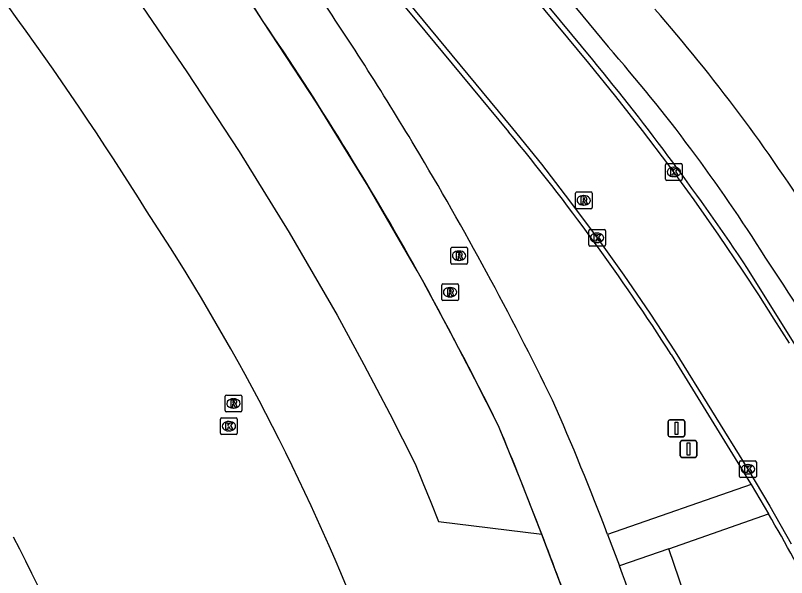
# Model space of a CAD drawing. Extents: x 155018 to 156648, y 383980 to 385733.
# Drawn here: x 156476.12 to 156522.19, y 384757.16 to 384790.74 of the extents above; entities that cross this region are included whole.
import ezdxf

# ---------------------------------------------------------------- set-up
doc = ezdxf.new("R2010")
doc.units = 0
for name, color, linetype in [('IMGEO_Afsluitpaal', 7, 'Continuous'), ('IMGEO_Berm_groen', 7, 'Continuous'), ('IMGEO_Fietspad_gesloten', 7, 'Continuous'), ('IMGEO_Kolk', 7, 'Continuous'), ('IMGEO_Lijnafwatering', 7, 'Continuous'), ('IMGEO_Pand', 7, 'Continuous'), ('IMGEO_Rijbaan_lokaal_gesloten', 7, 'Continuous'), ('IMGEO_Rioolput', 7, 'Continuous'), ('IMGEO_Voetpad_open', 7, 'Continuous')]:
    doc.layers.add(name, color=color, linetype=linetype)

msp = doc.modelspace()

# ---------------------------------------------------------------- linework, layer by layer
at = {"layer": 'IMGEO_Afsluitpaal'}
for p, q in [((156515.116, 384765.681), (156515.116, 384766.481)), ((156515.116, 384766.481), (156515.116, 384765.681)), ((156515.216, 384766.581), (156516.006, 384766.581)), ((156516.006, 384766.581), (156515.216, 384766.581)), ((156516.106, 384766.481), (156516.106, 384765.681)), ((156516.106, 384765.681), (156516.106, 384766.481)), ((156516.006, 384765.581), (156515.216, 384765.581)), ((156515.216, 384765.581), (156516.006, 384765.581)), ((156515.835, 384764.446), (156515.835, 384765.246)), ((156515.835, 384765.246), (156515.835, 384764.446)), ((156515.935, 384765.346), (156516.725, 384765.346)), ((156516.725, 384765.346), (156515.935, 384765.346)), ((156516.825, 384765.246), (156516.825, 384764.446)), ((156516.825, 384764.446), (156516.825, 384765.246)), ((156516.725, 384764.346), (156515.935, 384764.346)), ((156515.935, 384764.346), (156516.725, 384764.346))]:
    msp.add_line(p, q, dxfattribs=at)
for points in [[(156515.536, 384766.456), (156515.686, 384766.456), (156515.686, 384765.706), (156515.536, 384765.706), (156515.536, 384766.456)], [(156516.255, 384765.221), (156516.405, 384765.221), (156516.405, 384764.471), (156516.255, 384764.471), (156516.255, 384765.221)]]:
    msp.add_lwpolyline(points, dxfattribs=at)
for centre, start, end in [((156515.216, 384766.481), 90, 180), ((156515.216, 384766.481), 90, 180), ((156516.006, 384766.481), 0, 90), ((156516.006, 384766.481), 360, 90), ((156515.216, 384765.681), 180, 270), ((156515.216, 384765.681), 180, 270), ((156516.006, 384765.681), 270, 0), ((156516.006, 384765.681), 270, 0), ((156515.935, 384765.246), 90, 180), ((156515.935, 384765.246), 90, 180), ((156516.725, 384765.246), 0, 90), ((156516.725, 384765.246), 360, 90), ((156515.935, 384764.446), 180, 270), ((156515.935, 384764.446), 180, 270), ((156516.725, 384764.446), 270, 0), ((156516.725, 384764.446), 270, 0)]:
    msp.add_arc(centre, 0.1, start, end, dxfattribs=at)
at = {"layer": 'IMGEO_Berm_groen'}
msp.add_lwpolyline([(156523.691, 384727.258), (156523.333, 384729.795), (156520.84, 384740.334), (156517.923, 384750.761), (156515.153, 384758.891)], dxfattribs=at)
at = {"layer": 'IMGEO_Fietspad_gesloten'}
msp.add_lwpolyline([(156477.473, 384829.728), (156500, 384802.833), (156502.443, 384799.882), (156511.534, 384788.871)], dxfattribs=at)
for centre, radius, start, end in [((156436.342, 384722.85), 103.64, 32.31444, 41.1969), ((156436.663, 384723.184), 99.602, 32.22699, 41.26156), ((156388.861, 384687.586), 159.09, 30.19717, 33.89175)]:
    msp.add_arc(centre, radius, start, end, dxfattribs=at)
at = {"layer": 'IMGEO_Kolk'}
for p, q in [((156514.955, 384780.968), (156514.955, 384781.82)), ((156515.03, 384781.894), (156515.882, 384781.894)), ((156515.443, 384781.674), (156515.468, 384781.674)), ((156515.956, 384781.82), (156515.956, 384780.968)), ((156515.466, 384781.114), (156515.441, 384781.114)), ((156515.882, 384780.894), (156515.03, 384780.894)), ((156510.367, 384777.033), (156510.367, 384777.885)), ((156510.442, 384777.959), (156511.294, 384777.959)), ((156511.368, 384777.885), (156511.368, 384777.033)), ((156510.855, 384777.739), (156510.88, 384777.739)), ((156510.878, 384777.179), (156510.853, 384777.179)), ((156511.294, 384776.959), (156510.442, 384776.959)), ((156488.37, 384765.782), (156488.37, 384766.634)), ((156488.445, 384766.708), (156489.297, 384766.708)), ((156488.858, 384766.488), (156488.883, 384766.488)), ((156489.371, 384766.634), (156489.371, 384765.782)), ((156488.881, 384765.928), (156488.856, 384765.928)), ((156489.297, 384765.708), (156488.445, 384765.708)), ((156519.383, 384763.209), (156519.383, 384764.061)), ((156519.458, 384764.135), (156520.31, 384764.135)), ((156520.384, 384764.061), (156520.384, 384763.209)), ((156519.871, 384763.915), (156519.896, 384763.915)), ((156519.894, 384763.355), (156519.869, 384763.355)), ((156520.31, 384763.135), (156519.458, 384763.135))]:
    msp.add_line(p, q, dxfattribs=at)
for points in [[(156514.955, 384780.968), (156514.955, 384781.82)], [(156515.03, 384781.894), (156515.882, 384781.894)], [(156515.276, 384781.594), (156515.399, 384781.594), (156515.399, 384781.443), (156515.529, 384781.594), (156515.693, 384781.594), (156515.547, 384781.443), (156515.7, 384781.194), (156515.548, 384781.194), (156515.463, 384781.358), (156515.399, 384781.291), (156515.399, 384781.194), (156515.276, 384781.194), (156515.276, 384781.594)], [(156515.956, 384781.82), (156515.956, 384780.968)], [(156515.882, 384780.894), (156515.03, 384780.894)], [(156510.367, 384777.033), (156510.367, 384777.885)], [(156510.442, 384777.959), (156511.294, 384777.959)], [(156511.368, 384777.885), (156511.368, 384777.033)], [(156510.688, 384777.659), (156510.811, 384777.659), (156510.811, 384777.508), (156510.941, 384777.659), (156511.105, 384777.659), (156510.959, 384777.508), (156511.112, 384777.259), (156510.96, 384777.259), (156510.875, 384777.423), (156510.811, 384777.356), (156510.811, 384777.259), (156510.688, 384777.259), (156510.688, 384777.659)], [(156511.294, 384776.959), (156510.442, 384776.959)], [(156488.37, 384765.782), (156488.37, 384766.634)], [(156488.445, 384766.708), (156489.297, 384766.708)], [(156488.691, 384766.408), (156488.814, 384766.408), (156488.814, 384766.257), (156488.944, 384766.408), (156489.108, 384766.408), (156488.962, 384766.257), (156489.115, 384766.008), (156488.963, 384766.008), (156488.878, 384766.172), (156488.814, 384766.105), (156488.814, 384766.008), (156488.691, 384766.008), (156488.691, 384766.408)], [(156489.371, 384766.634), (156489.371, 384765.782)], [(156489.297, 384765.708), (156488.445, 384765.708)], [(156519.383, 384763.209), (156519.383, 384764.061)], [(156519.458, 384764.135), (156520.31, 384764.135)], [(156520.384, 384764.061), (156520.384, 384763.209)], [(156519.704, 384763.835), (156519.827, 384763.835), (156519.827, 384763.684), (156519.957, 384763.835), (156520.121, 384763.835), (156519.975, 384763.684), (156520.128, 384763.435), (156519.976, 384763.435), (156519.891, 384763.599), (156519.827, 384763.532), (156519.827, 384763.435), (156519.704, 384763.435), (156519.704, 384763.835)], [(156520.31, 384763.135), (156519.458, 384763.135)]]:
    msp.add_lwpolyline(points, dxfattribs=at)
for centre, start, end in [((156515.032, 384781.818), 91.552, 178.448), ((156515.032, 384781.818), 91.552, 178.448), ((156515.88, 384781.818), 1.552, 88.448), ((156515.88, 384781.818), 1.552, 88.448), ((156515.032, 384780.97), 181.552, 268.448), ((156515.032, 384780.97), 181.552, 268.448), ((156515.88, 384780.97), 271.552, 358.448), ((156515.88, 384780.97), 271.552, 358.448), ((156510.444, 384777.883), 91.552, 178.448), ((156510.444, 384777.883), 91.552, 178.448), ((156511.292, 384777.883), 1.552, 88.448), ((156511.292, 384777.883), 1.552, 88.448), ((156510.444, 384777.035), 181.552, 268.448), ((156510.444, 384777.035), 181.552, 268.448), ((156511.292, 384777.035), 271.552, 358.448), ((156511.292, 384777.035), 271.552, 358.448), ((156488.447, 384766.632), 91.552, 178.448), ((156488.447, 384766.632), 91.552, 178.448), ((156489.295, 384766.632), 1.552, 88.448), ((156489.295, 384766.632), 1.552, 88.448), ((156488.447, 384765.784), 181.552, 268.448), ((156488.447, 384765.784), 181.552, 268.448), ((156489.295, 384765.784), 271.552, 358.448), ((156489.295, 384765.784), 271.552, 358.448), ((156519.46, 384764.059), 91.552, 178.448), ((156519.46, 384764.059), 91.552, 178.448), ((156520.308, 384764.059), 1.552, 88.448), ((156520.308, 384764.059), 1.552, 88.448), ((156519.46, 384763.211), 181.552, 268.448), ((156519.46, 384763.211), 181.552, 268.448), ((156520.308, 384763.211), 271.552, 358.448), ((156520.308, 384763.211), 271.552, 358.448)]:
    msp.add_arc(centre, 0.0765, start, end, dxfattribs=at)
for centre, major_axis, ratio, start_param, end_param in [((156515.442, 384781.394), (-0.387, 0.002), 0.722429, 4.712389, 7.853982), ((156515.467, 384781.394), (-0.39, 0.002), 0.717154, 1.570796, 4.712389), ((156510.854, 384777.459), (-0.387, 0.002), 0.722429, 4.712389, 7.853982), ((156510.879, 384777.459), (-0.39, 0.002), 0.717154, 1.570796, 4.712389), ((156488.857, 384766.208), (-0.387, 0.002), 0.722429, 4.712389, 7.853982), ((156488.882, 384766.208), (-0.39, 0.002), 0.717154, 1.570796, 4.712389), ((156519.87, 384763.635), (-0.387, 0.002), 0.722429, 4.712389, 7.853982), ((156519.895, 384763.635), (-0.39, 0.002), 0.717154, 1.570796, 4.712389)]:
    msp.add_ellipse(centre, major_axis=major_axis, ratio=ratio, start_param=start_param, end_param=end_param, dxfattribs=at)
at = {"layer": 'IMGEO_Lijnafwatering'}
for points in [[(156500.659, 384774.513), (156500.48, 384774.841), (156500.3, 384775.169), (156500.12, 384775.497), (156497.2, 384780.547), (156494.133, 384785.509), (156490.921, 384790.378), (156490.705, 384790.717), (156490.487, 384791.056), (156490.269, 384791.394)], [(156508.806, 384756.467), (156507.575, 384759.74), (156506.299, 384762.996), (156504.979, 384766.234), (156503.572, 384769.011), (156502.132, 384771.77), (156500.659, 384774.513)]]:
    msp.add_lwpolyline(points, dxfattribs=at)
at = {"layer": 'IMGEO_Pand'}
msp.add_arc((156377.485, 384707.828), 111.274, 14.41252, 27.71134, dxfattribs=at)
at = {"layer": 'IMGEO_Rijbaan_lokaal_gesloten'}
for points in [[(156522.37, 384771.159), (156521.458, 384772.605), (156520.535, 384774.045), (156519.601, 384775.478), (156518.153, 384777.614), (156516.668, 384779.725), (156515.147, 384781.81), (156513.59, 384783.868), (156511.996, 384785.898), (156510.368, 384787.9), (156501.304, 384798.865), (156500, 384800.438), (156496.068, 384805.163), (156492.125, 384809.879), (156488.17, 384814.585), (156484.203, 384819.281), (156480.225, 384823.967), (156476.235, 384828.643)], [(156471.12, 384825.378), (156475.521, 384820.204), (156479.912, 384815.021), (156484.292, 384809.829), (156488.662, 384804.629), (156493.022, 384799.42), (156497.372, 384794.203), (156500, 384791.026), (156505.814, 384783.997), (156507.539, 384781.851), (156509.222, 384779.674), (156510.865, 384777.465), (156512.466, 384775.226), (156514.024, 384772.957), (156515.539, 384770.659), (156519.885, 384763.636), (156521.196, 384761.425), (156522.462, 384759.188)], [(156462.464, 384824.482), (156455.25, 384823.782), (156460.018, 384819.22), (156464.665, 384814.535), (156469.188, 384809.73), (156475.343, 384802.616), (156481.069, 384795.153), (156486.348, 384787.366), (156489.485, 384782.614), (156492.481, 384777.771), (156495.332, 384772.842), (156496.925, 384769.901), (156498.48, 384766.939), (156499.996, 384763.958), (156500.466, 384762.815), (156500.932, 384761.669), (156501.391, 384760.521), (156507.571, 384759.75)], [(156510.615, 384788.091), (156501.54, 384799.057), (156500, 384800.909)], [(156497.115, 384793.991), (156500, 384790.516), (156505.584, 384783.789)], [(156526.468, 384764.957), (156525.292, 384766.929), (156519.859, 384775.628)], [(156515.294, 384770.486), (156519.605, 384763.494), (156519.84, 384763.11), (156520.073, 384762.726)], [(156520.073, 384762.726), (156521.112, 384760.97)], [(156511.5, 384759.735), (156512.202, 384757.862)]]:
    msp.add_lwpolyline(points, dxfattribs=at)
for centre, radius, start, end in [((156351.202, 384701.435), 165.627, 32.48026, 42.54657), ((156319.264, 384676.587), 193.967, 31.89202, 40.6167), ((156328.017, 384679.81), 200.511, 30.93774, 34.21178), ((156327.246, 384678.915), 198.025, 29.19139, 34.25491), ((156391.667, 384690.206), 154.046, 33.67798, 39.45182), ((156402.002, 384697.988), 134.503, 32.616, 39.6362), ((156326.17, 384678.836), 202.595, 26.03476, 30.90571), ((156373.732, 384705.96), 132.258, 21.38489, 33.55469), ((156272.139, 384650.001), 260.239, 26.52816, 28.83126), ((156351.649, 384698.832), 171.06, 20.85684, 23.76184), ((156268.176, 384667.811), 256.443, 21.00912, 22.56932), ((156417.473, 384700.752), 119.863, 24.25962, 30.15844), ((156264.208, 384666.333), 260.677, 19.71185, 20.99964), ((156350.71, 384698.446), 172.075, 17.43376, 20.19964)]:
    msp.add_arc(centre, radius, start, end, dxfattribs=at)
at = {"layer": 'IMGEO_Rioolput'}
for p, q in [((156509.646, 384780.199), (156510.498, 384780.199)), ((156509.571, 384779.273), (156509.571, 384780.125)), ((156510.059, 384779.979), (156510.084, 384779.979)), ((156510.572, 384780.125), (156510.572, 384779.273)), ((156510.082, 384779.419), (156510.057, 384779.419)), ((156510.498, 384779.199), (156509.646, 384779.199)), ((156502.122, 384775.967), (156502.122, 384776.819)), ((156502.197, 384776.893), (156503.049, 384776.893)), ((156502.61, 384776.673), (156502.635, 384776.673)), ((156503.123, 384776.819), (156503.123, 384775.967)), ((156502.633, 384776.113), (156502.608, 384776.113)), ((156503.049, 384775.893), (156502.197, 384775.893)), ((156501.662, 384774.711), (156502.514, 384774.711)), ((156501.587, 384773.785), (156501.587, 384774.637)), ((156502.075, 384774.491), (156502.1, 384774.491)), ((156502.588, 384774.637), (156502.588, 384773.785)), ((156502.098, 384773.931), (156502.073, 384773.931)), ((156502.514, 384773.711), (156501.662, 384773.711)), ((156488.644, 384767.142), (156488.644, 384767.994)), ((156488.719, 384768.068), (156489.571, 384768.068)), ((156489.132, 384767.848), (156489.157, 384767.848)), ((156489.645, 384767.994), (156489.645, 384767.142)), ((156489.155, 384767.288), (156489.13, 384767.288)), ((156489.571, 384767.068), (156488.719, 384767.068))]:
    msp.add_line(p, q, dxfattribs=at)
for points in [[(156509.646, 384780.199), (156510.498, 384780.199)], [(156509.571, 384779.273), (156509.571, 384780.125)], [(156510.16, 384779.897), (156509.908, 384779.899), (156509.908, 384779.499)], [(156510.086, 384779.818), (156510.032, 384779.818), (156510.032, 384779.737)], [(156510.032, 384779.737), (156510.084, 384779.737)], [(156510.572, 384780.125), (156510.572, 384779.273)], [(156509.908, 384779.499), (156510.032, 384779.499), (156510.032, 384779.661), (156510.043, 384779.661)], [(156510.09, 384779.632), (156510.161, 384779.499), (156510.301, 384779.499), (156510.236, 384779.625)], [(156510.498, 384779.199), (156509.646, 384779.199)], [(156502.122, 384775.967), (156502.122, 384776.819)], [(156502.197, 384776.893), (156503.049, 384776.893)], [(156502.711, 384776.591), (156502.459, 384776.593), (156502.459, 384776.193)], [(156502.637, 384776.512), (156502.583, 384776.512), (156502.583, 384776.431)], [(156503.123, 384776.819), (156503.123, 384775.967)], [(156502.459, 384776.193), (156502.583, 384776.193), (156502.583, 384776.355), (156502.594, 384776.355)], [(156502.583, 384776.431), (156502.635, 384776.431)], [(156502.641, 384776.326), (156502.712, 384776.193), (156502.852, 384776.193), (156502.787, 384776.319)], [(156503.049, 384775.893), (156502.197, 384775.893)], [(156501.662, 384774.711), (156502.514, 384774.711)], [(156501.587, 384773.785), (156501.587, 384774.637)], [(156502.176, 384774.409), (156501.924, 384774.411), (156501.924, 384774.011)], [(156502.102, 384774.33), (156502.048, 384774.33), (156502.048, 384774.249)], [(156502.048, 384774.249), (156502.1, 384774.249)], [(156502.588, 384774.637), (156502.588, 384773.785)], [(156501.924, 384774.011), (156502.048, 384774.011), (156502.048, 384774.173), (156502.059, 384774.173)], [(156502.106, 384774.144), (156502.177, 384774.011), (156502.317, 384774.011), (156502.252, 384774.137)], [(156502.514, 384773.711), (156501.662, 384773.711)], [(156488.644, 384767.142), (156488.644, 384767.994)], [(156488.719, 384768.068), (156489.571, 384768.068)], [(156489.233, 384767.766), (156488.981, 384767.768), (156488.981, 384767.368)], [(156489.645, 384767.994), (156489.645, 384767.142)], [(156488.981, 384767.368), (156489.105, 384767.368), (156489.105, 384767.53), (156489.116, 384767.53)], [(156489.159, 384767.687), (156489.105, 384767.687), (156489.105, 384767.606)], [(156489.105, 384767.606), (156489.157, 384767.606)], [(156489.163, 384767.501), (156489.234, 384767.368), (156489.374, 384767.368), (156489.309, 384767.494)], [(156489.571, 384767.068), (156488.719, 384767.068)]]:
    msp.add_lwpolyline(points, dxfattribs=at)
for centre, radius, start, end in [((156509.648, 384780.123), 0.0765, 91.552, 178.448), ((156509.648, 384780.123), 0.0765, 91.552, 178.448), ((156510.496, 384780.123), 0.0765, 1.552, 88.448), ((156510.496, 384780.123), 0.0765, 1.552, 88.448), ((156510.068, 384779.926), 0.19, 274.7715, 282.9687), ((156510.092, 384779.722), 0.0964, 77.0061, 93.1865), ((156510.106, 384779.779), 0.0378, 276.6634, 79.6772), ((156510.159, 384779.787), 0.109, 350.3612, 89.416), ((156510.157, 384779.787), 0.112, 277.5842, 350.9817), ((156509.648, 384779.275), 0.0765, 181.552, 268.448), ((156509.648, 384779.275), 0.0765, 181.552, 268.448), ((156510.042, 384779.608), 0.0533, 26.0293, 88.6989), ((156510.141, 384779.572), 0.108, 29.5134, 73.7905), ((156510.496, 384779.275), 0.0765, 271.552, 358.448), ((156510.496, 384779.275), 0.0765, 271.552, 358.448), ((156502.199, 384776.817), 0.0765, 91.552, 178.448), ((156502.199, 384776.817), 0.0765, 91.552, 178.448), ((156502.643, 384776.416), 0.0964, 77.0061, 93.1865), ((156502.657, 384776.473), 0.0378, 276.6634, 79.6772), ((156502.71, 384776.481), 0.109, 350.3612, 89.416), ((156503.047, 384776.817), 0.0765, 1.552, 88.448), ((156503.047, 384776.817), 0.0765, 1.552, 88.448), ((156502.593, 384776.302), 0.0533, 26.0293, 88.6989), ((156502.619, 384776.62), 0.19, 274.7715, 282.9687), ((156502.708, 384776.481), 0.112, 277.5842, 350.9817), ((156502.692, 384776.266), 0.108, 29.5134, 73.7905), ((156502.199, 384775.969), 0.0765, 181.552, 268.448), ((156502.199, 384775.969), 0.0765, 181.552, 268.448), ((156503.047, 384775.969), 0.0765, 271.552, 358.448), ((156503.047, 384775.969), 0.0765, 271.552, 358.448), ((156501.664, 384774.635), 0.0765, 91.552, 178.448), ((156501.664, 384774.635), 0.0765, 91.552, 178.448), ((156502.512, 384774.635), 0.0765, 1.552, 88.448), ((156502.512, 384774.635), 0.0765, 1.552, 88.448), ((156502.084, 384774.438), 0.19, 274.7715, 282.9687), ((156502.108, 384774.234), 0.0964, 77.0061, 93.1865), ((156502.122, 384774.291), 0.0378, 276.6634, 79.6772), ((156502.175, 384774.299), 0.109, 350.3612, 89.416), ((156502.173, 384774.299), 0.112, 277.5842, 350.9817), ((156501.664, 384773.787), 0.0765, 181.552, 268.448), ((156501.664, 384773.787), 0.0765, 181.552, 268.448), ((156502.058, 384774.12), 0.0533, 26.0293, 88.6989), ((156502.157, 384774.084), 0.108, 29.5134, 73.7905), ((156502.512, 384773.787), 0.0765, 271.552, 358.448), ((156502.512, 384773.787), 0.0765, 271.552, 358.448), ((156488.721, 384767.992), 0.0765, 91.552, 178.448), ((156488.721, 384767.992), 0.0765, 91.552, 178.448), ((156489.232, 384767.656), 0.109, 350.3612, 89.416), ((156489.569, 384767.992), 0.0765, 1.552, 88.448), ((156489.569, 384767.992), 0.0765, 1.552, 88.448), ((156489.115, 384767.477), 0.0533, 26.0293, 88.6989), ((156489.141, 384767.795), 0.19, 274.7715, 282.9687), ((156489.165, 384767.591), 0.0964, 77.0061, 93.1865), ((156489.179, 384767.648), 0.0378, 276.6634, 79.6772), ((156489.23, 384767.656), 0.112, 277.5842, 350.9817), ((156489.214, 384767.441), 0.108, 29.5134, 73.7905), ((156488.721, 384767.144), 0.0765, 181.552, 268.448), ((156488.721, 384767.144), 0.0765, 181.552, 268.448), ((156489.569, 384767.144), 0.0765, 271.552, 358.448), ((156489.569, 384767.144), 0.0765, 271.552, 358.448)]:
    msp.add_arc(centre, radius, start, end, dxfattribs=at)
for centre, major_axis, ratio, start_param, end_param in [((156510.058, 384779.699), (-0.387, 0.002), 0.722429, 4.712389, 7.853982), ((156510.083, 384779.699), (-0.39, 0.002), 0.717154, 1.570796, 4.712389), ((156502.609, 384776.393), (-0.387, 0.002), 0.722429, 4.712389, 7.853982), ((156502.634, 384776.393), (-0.39, 0.002), 0.717154, 1.570796, 4.712389), ((156502.074, 384774.211), (-0.387, 0.002), 0.722429, 4.712389, 7.853982), ((156502.099, 384774.211), (-0.39, 0.002), 0.717154, 1.570796, 4.712389), ((156489.131, 384767.568), (-0.387, 0.002), 0.722429, 4.712389, 7.853982), ((156489.156, 384767.568), (-0.39, 0.002), 0.717154, 1.570796, 4.712389)]:
    msp.add_ellipse(centre, major_axis=major_axis, ratio=ratio, start_param=start_param, end_param=end_param, dxfattribs=at)
at = {"layer": 'IMGEO_Voetpad_open'}
for points in [[(156520.073, 384762.726), (156511.5, 384759.735)], [(156515.153, 384758.891), (156521.112, 384760.97)], [(156515.153, 384758.891), (156512.202, 384757.862)]]:
    msp.add_lwpolyline(points, dxfattribs=at)

doc.saveas('drawing.dxf')
